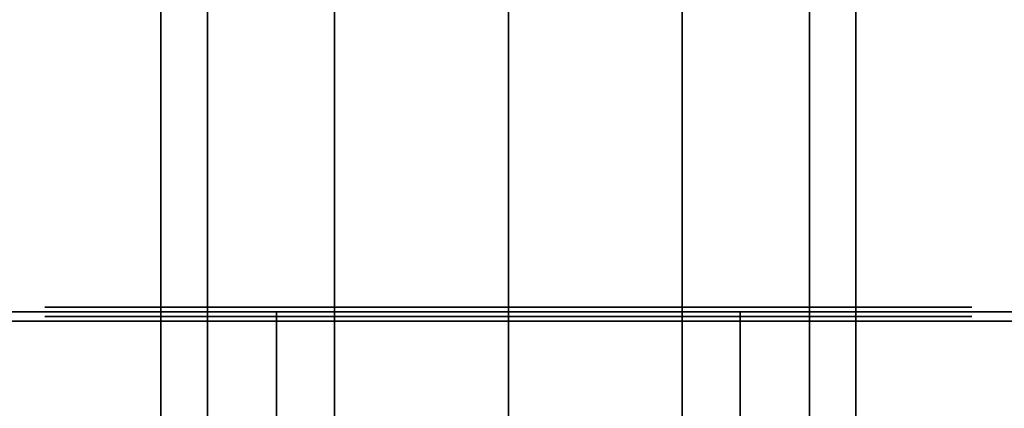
# Model space of a CAD drawing. Extents: x -48 to 48, y -49.6 to 48.
# Tile 319 of 656: x 2.223 to 3.285, y -4.969 to -4.55. Entities that reach past the tile are written whole.
import ezdxf

# ---------------------------------------------------------------- set-up
doc = ezdxf.new("R2010")
doc.units = 0

msp = doc.modelspace()

# ---------------------------------------------------------------- linework, layer by layer
at = {"layer": '13T1 [63]', "color": 0}
for points, invisible_edges in [([(2.42524, -4.428, 84.0625), (2.42524, -5.1795, 84.0625), (2.375, -5.1795, 84.25)], 12), ([(2.42524, -4.428, 84.0625), (2.375, -5.1795, 84.25), (2.375, -4.428, 84.25)], 1), ([(2.375, -4.428, 84.25), (2.375, -5.1795, 84.25), (2.42524, -5.1795, 84.4375)], 12), ([(2.375, -4.428, 84.25), (2.42524, -5.1795, 84.4375), (2.42524, -4.428, 84.4375)], 1), ([(2.42524, -4.428, 81.0625), (2.42524, -5.1795, 81.0625), (2.375, -5.1795, 81.25)], 12), ([(2.42524, -4.428, 81.0625), (2.375, -5.1795, 81.25), (2.375, -4.428, 81.25)], 1), ([(2.375, -4.428, 81.25), (2.375, -5.1795, 81.25), (2.42524, -5.1795, 81.4375)], 12), ([(2.375, -4.428, 81.25), (2.42524, -5.1795, 81.4375), (2.42524, -4.428, 81.4375)], 1), ([(2.42524, -4.428, 75.0625), (2.42524, -5.1795, 75.0625), (2.375, -5.1795, 75.25)], 12), ([(2.42524, -4.428, 75.0625), (2.375, -5.1795, 75.25), (2.375, -4.428, 75.25)], 1), ([(2.375, -4.428, 75.25), (2.375, -5.1795, 75.25), (2.42524, -5.1795, 75.4375)], 12), ([(2.375, -4.428, 75.25), (2.42524, -5.1795, 75.4375), (2.42524, -4.428, 75.4375)], 1), ([(2.42524, -4.428, 66.1035), (2.42524, -5.1895, 66.1035), (2.375, -5.1895, 66.291)], 12), ([(2.42524, -4.428, 66.1035), (2.375, -5.1895, 66.291), (2.375, -4.428, 66.291)], 1), ([(2.375, -4.428, 66.291), (2.375, -5.1895, 66.291), (2.42524, -5.1895, 66.4785)], 12), ([(2.375, -4.428, 66.291), (2.42524, -5.1895, 66.4785), (2.42524, -4.428, 66.4785)], 1), ([(2.42524, -4.428, 63.1035), (2.42524, -5.1895, 63.1035), (2.375, -5.1895, 63.291)], 12), ([(2.42524, -4.428, 63.1035), (2.375, -5.1895, 63.291), (2.375, -4.428, 63.291)], 1), ([(2.375, -4.428, 63.291), (2.375, -5.1895, 63.291), (2.42524, -5.1895, 63.4785)], 12), ([(2.375, -4.428, 63.291), (2.42524, -5.1895, 63.4785), (2.42524, -4.428, 63.4785)], 1), ([(2.5625, -4.428, 83.9252), (2.5625, -5.1795, 83.9252), (2.42524, -5.1795, 84.0625)], 12), ([(2.5625, -4.428, 83.9252), (2.42524, -5.1795, 84.0625), (2.42524, -4.428, 84.0625)], 1), ([(2.42524, -4.428, 84.4375), (2.42524, -5.1795, 84.4375), (2.5625, -5.1795, 84.5748)], 12), ([(2.42524, -4.428, 84.4375), (2.5625, -5.1795, 84.5748), (2.5625, -4.428, 84.5748)], 1), ([(2.5625, -4.428, 80.9252), (2.5625, -5.1795, 80.9252), (2.42524, -5.1795, 81.0625)], 12), ([(2.5625, -4.428, 80.9252), (2.42524, -5.1795, 81.0625), (2.42524, -4.428, 81.0625)], 1), ([(2.42524, -4.428, 81.4375), (2.42524, -5.1795, 81.4375), (2.5625, -5.1795, 81.5748)], 12), ([(2.42524, -4.428, 81.4375), (2.5625, -5.1795, 81.5748), (2.5625, -4.428, 81.5748)], 1), ([(2.5625, -4.428, 74.9252), (2.5625, -5.1795, 74.9252), (2.42524, -5.1795, 75.0625)], 12), ([(2.5625, -4.428, 74.9252), (2.42524, -5.1795, 75.0625), (2.42524, -4.428, 75.0625)], 1), ([(2.42524, -4.428, 75.4375), (2.42524, -5.1795, 75.4375), (2.5625, -5.1795, 75.5748)], 12), ([(2.42524, -4.428, 75.4375), (2.5625, -5.1795, 75.5748), (2.5625, -4.428, 75.5748)], 1), ([(2.42524, -4.428, 66.4785), (2.42524, -5.1895, 66.4785), (2.5625, -5.1895, 66.6158)], 12), ([(2.42524, -4.428, 66.4785), (2.5625, -5.1895, 66.6158), (2.5625, -4.428, 66.6158)], 1), ([(2.5625, -4.428, 65.9662), (2.5625, -5.1895, 65.9662), (2.42524, -5.1895, 66.1035)], 12), ([(2.5625, -4.428, 65.9662), (2.42524, -5.1895, 66.1035), (2.42524, -4.428, 66.1035)], 1), ([(2.42524, -4.428, 63.4785), (2.42524, -5.1895, 63.4785), (2.5625, -5.1895, 63.6158)], 12), ([(2.42524, -4.428, 63.4785), (2.5625, -5.1895, 63.6158), (2.5625, -4.428, 63.6158)], 1), ([(2.5625, -4.428, 62.9662), (2.5625, -5.1895, 62.9662), (2.42524, -5.1895, 63.1035)], 12), ([(2.5625, -4.428, 62.9662), (2.42524, -5.1895, 63.1035), (2.42524, -4.428, 63.1035)], 1), ([(2.75, -4.428, 83.875), (2.75, -5.1795, 83.875), (2.5625, -5.1795, 83.9252)], 12), ([(2.75, -4.428, 83.875), (2.5625, -5.1795, 83.9252), (2.5625, -4.428, 83.9252)], 1), ([(2.5625, -4.428, 84.5748), (2.5625, -5.1795, 84.5748), (2.75, -5.1795, 84.625)], 12), ([(2.5625, -4.428, 84.5748), (2.75, -5.1795, 84.625), (2.75, -4.428, 84.625)], 1), ([(2.75, -4.428, 80.875), (2.75, -5.1795, 80.875), (2.5625, -5.1795, 80.9252)], 12), ([(2.75, -4.428, 80.875), (2.5625, -5.1795, 80.9252), (2.5625, -4.428, 80.9252)], 1), ([(2.5625, -4.428, 81.5748), (2.5625, -5.1795, 81.5748), (2.75, -5.1795, 81.625)], 12), ([(2.5625, -4.428, 81.5748), (2.75, -5.1795, 81.625), (2.75, -4.428, 81.625)], 1), ([(2.75, -4.428, 74.875), (2.75, -5.1795, 74.875), (2.5625, -5.1795, 74.9252)], 12), ([(2.75, -4.428, 74.875), (2.5625, -5.1795, 74.9252), (2.5625, -4.428, 74.9252)], 1), ([(2.5625, -4.428, 75.5748), (2.5625, -5.1795, 75.5748), (2.75, -5.1795, 75.625)], 12), ([(2.5625, -4.428, 75.5748), (2.75, -5.1795, 75.625), (2.75, -4.428, 75.625)], 1), ([(2.5625, -4.428, 66.6158), (2.5625, -5.1895, 66.6158), (2.75, -5.1895, 66.666)], 12), ([(2.5625, -4.428, 66.6158), (2.75, -5.1895, 66.666), (2.75, -4.428, 66.666)], 1), ([(2.75, -4.428, 65.916), (2.75, -5.1895, 65.916), (2.5625, -5.1895, 65.9662)], 12), ([(2.75, -4.428, 65.916), (2.5625, -5.1895, 65.9662), (2.5625, -4.428, 65.9662)], 1), ([(2.5625, -4.428, 63.6158), (2.5625, -5.1895, 63.6158), (2.75, -5.1895, 63.666)], 12), ([(2.5625, -4.428, 63.6158), (2.75, -5.1895, 63.666), (2.75, -4.428, 63.666)], 1), ([(2.75, -4.428, 62.916), (2.75, -5.1895, 62.916), (2.5625, -5.1895, 62.9662)], 12), ([(2.75, -4.428, 62.916), (2.5625, -5.1895, 62.9662), (2.5625, -4.428, 62.9662)], 1), ([(2.9375, -4.428, 83.9252), (2.9375, -5.1795, 83.9252), (2.75, -5.1795, 83.875)], 12), ([(2.9375, -4.428, 83.9252), (2.75, -5.1795, 83.875), (2.75, -4.428, 83.875)], 1), ([(2.75, -4.428, 84.625), (2.75, -5.1795, 84.625), (2.9375, -5.1795, 84.5748)], 12), ([(2.75, -4.428, 84.625), (2.9375, -5.1795, 84.5748), (2.9375, -4.428, 84.5748)], 1), ([(2.9375, -4.428, 80.9252), (2.9375, -5.1795, 80.9252), (2.75, -5.1795, 80.875)], 12), ([(2.9375, -4.428, 80.9252), (2.75, -5.1795, 80.875), (2.75, -4.428, 80.875)], 1), ([(2.75, -4.428, 81.625), (2.75, -5.1795, 81.625), (2.9375, -5.1795, 81.5748)], 12), ([(2.75, -4.428, 81.625), (2.9375, -5.1795, 81.5748), (2.9375, -4.428, 81.5748)], 1), ([(2.9375, -4.428, 74.9252), (2.9375, -5.1795, 74.9252), (2.75, -5.1795, 74.875)], 12), ([(2.9375, -4.428, 74.9252), (2.75, -5.1795, 74.875), (2.75, -4.428, 74.875)], 1), ([(2.75, -4.428, 75.625), (2.75, -5.1795, 75.625), (2.9375, -5.1795, 75.5748)], 12), ([(2.75, -4.428, 75.625), (2.9375, -5.1795, 75.5748), (2.9375, -4.428, 75.5748)], 1), ([(2.75, -4.428, 66.666), (2.75, -5.1895, 66.666), (2.9375, -5.1895, 66.6158)], 12), ([(2.75, -4.428, 66.666), (2.9375, -5.1895, 66.6158), (2.9375, -4.428, 66.6158)], 1), ([(2.9375, -4.428, 65.9662), (2.9375, -5.1895, 65.9662), (2.75, -5.1895, 65.916)], 12), ([(2.9375, -4.428, 65.9662), (2.75, -5.1895, 65.916), (2.75, -4.428, 65.916)], 1), ([(2.75, -4.428, 63.666), (2.75, -5.1895, 63.666), (2.9375, -5.1895, 63.6158)], 12), ([(2.75, -4.428, 63.666), (2.9375, -5.1895, 63.6158), (2.9375, -4.428, 63.6158)], 1), ([(2.9375, -4.428, 62.9662), (2.9375, -5.1895, 62.9662), (2.75, -5.1895, 62.916)], 12), ([(2.9375, -4.428, 62.9662), (2.75, -5.1895, 62.916), (2.75, -4.428, 62.916)], 1), ([(3.07476, -4.428, 84.0625), (3.07476, -5.1795, 84.0625), (2.9375, -5.1795, 83.9252)], 12), ([(3.07476, -4.428, 84.0625), (2.9375, -5.1795, 83.9252), (2.9375, -4.428, 83.9252)], 1), ([(2.9375, -4.428, 84.5748), (2.9375, -5.1795, 84.5748), (3.07476, -5.1795, 84.4375)], 12), ([(2.9375, -4.428, 84.5748), (3.07476, -5.1795, 84.4375), (3.07476, -4.428, 84.4375)], 1), ([(3.07476, -4.428, 81.0625), (3.07476, -5.1795, 81.0625), (2.9375, -5.1795, 80.9252)], 12), ([(3.07476, -4.428, 81.0625), (2.9375, -5.1795, 80.9252), (2.9375, -4.428, 80.9252)], 1), ([(2.9375, -4.428, 81.5748), (2.9375, -5.1795, 81.5748), (3.07476, -5.1795, 81.4375)], 12), ([(2.9375, -4.428, 81.5748), (3.07476, -5.1795, 81.4375), (3.07476, -4.428, 81.4375)], 1), ([(3.07476, -4.428, 75.0625), (3.07476, -5.1795, 75.0625), (2.9375, -5.1795, 74.9252)], 12), ([(3.07476, -4.428, 75.0625), (2.9375, -5.1795, 74.9252), (2.9375, -4.428, 74.9252)], 1), ([(2.9375, -4.428, 75.5748), (2.9375, -5.1795, 75.5748), (3.07476, -5.1795, 75.4375)], 12), ([(2.9375, -4.428, 75.5748), (3.07476, -5.1795, 75.4375), (3.07476, -4.428, 75.4375)], 1), ([(2.9375, -4.428, 66.6158), (2.9375, -5.1895, 66.6158), (3.07476, -5.1895, 66.4785)], 12), ([(2.9375, -4.428, 66.6158), (3.07476, -5.1895, 66.4785), (3.07476, -4.428, 66.4785)], 1), ([(3.07476, -4.428, 66.1035), (3.07476, -5.1895, 66.1035), (2.9375, -5.1895, 65.9662)], 12), ([(3.07476, -4.428, 66.1035), (2.9375, -5.1895, 65.9662), (2.9375, -4.428, 65.9662)], 1), ([(2.9375, -4.428, 63.6158), (2.9375, -5.1895, 63.6158), (3.07476, -5.1895, 63.4785)], 12), ([(2.9375, -4.428, 63.6158), (3.07476, -5.1895, 63.4785), (3.07476, -4.428, 63.4785)], 1), ([(3.07476, -4.428, 63.1035), (3.07476, -5.1895, 63.1035), (2.9375, -5.1895, 62.9662)], 12), ([(3.07476, -4.428, 63.1035), (2.9375, -5.1895, 62.9662), (2.9375, -4.428, 62.9662)], 1), ([(3.07476, -4.428, 84.4375), (3.07476, -5.1795, 84.4375), (3.125, -5.1795, 84.25)], 12), ([(3.07476, -4.428, 84.4375), (3.125, -5.1795, 84.25), (3.125, -4.428, 84.25)], 1), ([(3.125, -4.428, 84.25), (3.125, -5.1795, 84.25), (3.07476, -5.1795, 84.0625)], 12), ([(3.125, -4.428, 84.25), (3.07476, -5.1795, 84.0625), (3.07476, -4.428, 84.0625)], 1), ([(3.07476, -4.428, 81.4375), (3.07476, -5.1795, 81.4375), (3.125, -5.1795, 81.25)], 12), ([(3.07476, -4.428, 81.4375), (3.125, -5.1795, 81.25), (3.125, -4.428, 81.25)], 1), ([(3.125, -4.428, 81.25), (3.125, -5.1795, 81.25), (3.07476, -5.1795, 81.0625)], 12), ([(3.125, -4.428, 81.25), (3.07476, -5.1795, 81.0625), (3.07476, -4.428, 81.0625)], 1), ([(3.07476, -4.428, 75.4375), (3.07476, -5.1795, 75.4375), (3.125, -5.1795, 75.25)], 12), ([(3.07476, -4.428, 75.4375), (3.125, -5.1795, 75.25), (3.125, -4.428, 75.25)], 1), ([(3.125, -4.428, 75.25), (3.125, -5.1795, 75.25), (3.07476, -5.1795, 75.0625)], 12), ([(3.125, -4.428, 75.25), (3.07476, -5.1795, 75.0625), (3.07476, -4.428, 75.0625)], 1), ([(3.07476, -4.428, 66.4785), (3.07476, -5.1895, 66.4785), (3.125, -5.1895, 66.291)], 12), ([(3.07476, -4.428, 66.4785), (3.125, -5.1895, 66.291), (3.125, -4.428, 66.291)], 1), ([(3.125, -4.428, 66.291), (3.125, -5.1895, 66.291), (3.07476, -5.1895, 66.1035)], 12), ([(3.125, -4.428, 66.291), (3.07476, -5.1895, 66.1035), (3.07476, -4.428, 66.1035)], 1), ([(3.07476, -4.428, 63.4785), (3.07476, -5.1895, 63.4785), (3.125, -5.1895, 63.291)], 12), ([(3.07476, -4.428, 63.4785), (3.125, -5.1895, 63.291), (3.125, -4.428, 63.291)], 1), ([(3.125, -4.428, 63.291), (3.125, -5.1895, 63.291), (3.07476, -5.1895, 63.1035)], 12), ([(3.125, -4.428, 63.291), (3.07476, -5.1895, 63.1035), (3.07476, -4.428, 63.1035)], 1)]:
    msp.add_3dface(points, dxfattribs=dict(at, invisible_edges=invisible_edges))
at = {"layer": '13T1 [63]', "color": 1}
for points, invisible_edges in [([(4.1225, -4.865, 74), (0.81, -5.1775, 74), (0.1225, -4.865, 74)], 3), ([(0.1225, -4.865, 85.5), (0.81, -5.1775, 85.5), (4.1225, -5.1775, 85.5)], 13), ([(0.1225, -4.865, 85.5), (4.1225, -5.1775, 85.5), (4.1225, -4.865, 85.5)], 1), ([(4.1225, -4.865, 85.5), (4.1225, -4.865, 74), (0.1225, -4.865, 74)], 12), ([(4.1225, -4.865, 85.5), (0.1225, -4.865, 74), (0.1225, -4.865, 85.5)], 1), ([(4.1225, -4.865, 74), (4.1225, -5.1775, 74), (0.81, -5.1775, 74)], 12), ([(0.125, -4.875, 67.541), (0.9375, -5.1875, 67.541), (4.125, -5.1875, 67.541)], 13), ([(0.125, -4.875, 67.541), (4.125, -5.1875, 67.541), (4.125, -4.875, 67.541)], 1), ([(4.125, -4.875, 62.041), (0.9375, -5.1875, 62.041), (0.125, -4.875, 62.041)], 3), ([(0.125, -4.875, 62.041), (0.125, -4.875, 67.541), (4.125, -4.875, 67.541)], 12), ([(0.125, -4.875, 62.041), (4.125, -4.875, 67.541), (4.125, -4.875, 62.041)], 1), ([(4.125, -4.875, 62.041), (4.125, -5.1875, 62.041), (0.9375, -5.1875, 62.041)], 12)]:
    msp.add_3dface(points, dxfattribs=dict(at, invisible_edges=invisible_edges))
at = {"layer": '13T1 [63]', "color": 6}
for points, invisible_edges in [([(2.65625, -4.86, 83.8437), (2.28092, -4.86, 84.0945), (2.25, -4.86, 84.25)], 13), ([(2.65625, -4.86, 83.8437), (2.25, -4.86, 84.25), (2.28092, -4.86, 84.4055)], 13), ([(2.65625, -4.86, 80.8437), (2.28092, -4.86, 81.0945), (2.25, -4.86, 81.25)], 13), ([(2.65625, -4.86, 80.8437), (2.25, -4.86, 81.25), (2.28092, -4.86, 81.4055)], 13), ([(2.65625, -4.86, 74.8438), (2.28092, -4.86, 75.0945), (2.25, -4.86, 75.25)], 13), ([(2.65625, -4.86, 74.8438), (2.25, -4.86, 75.25), (2.28092, -4.86, 75.4055)], 13), ([(2.65625, -4.86, 83.8437), (2.36899, -4.86, 83.9627), (2.28092, -4.86, 84.0945)], 13), ([(2.65625, -4.86, 83.8437), (2.28092, -4.86, 84.4055), (2.36899, -4.86, 84.5373)], 13), ([(2.65625, -4.86, 80.8437), (2.36899, -4.86, 80.9627), (2.28092, -4.86, 81.0945)], 13), ([(2.65625, -4.86, 80.8437), (2.28092, -4.86, 81.4055), (2.36899, -4.86, 81.5373)], 13), ([(2.65625, -4.86, 74.8438), (2.36899, -4.86, 74.9627), (2.28092, -4.86, 75.0945)], 13), ([(2.65625, -4.86, 74.8438), (2.28092, -4.86, 75.4055), (2.36899, -4.86, 75.5373)], 13), ([(2.65625, -4.86, 83.8437), (2.50078, -4.86, 83.8747), (2.36899, -4.86, 83.9627)], 12), ([(2.65625, -4.86, 83.8437), (2.36899, -4.86, 84.5373), (2.50078, -4.86, 84.6253)], 13), ([(2.65625, -4.86, 80.8437), (2.50078, -4.86, 80.8747), (2.36899, -4.86, 80.9627)], 12), ([(2.65625, -4.86, 80.8437), (2.36899, -4.86, 81.5373), (2.50078, -4.86, 81.6253)], 13), ([(2.65625, -4.86, 74.8438), (2.50078, -4.86, 74.8747), (2.36899, -4.86, 74.9627)], 12), ([(2.65625, -4.86, 74.8438), (2.36899, -4.86, 75.5373), (2.50078, -4.86, 75.6253)], 13), ([(2.65625, -4.86, 83.8437), (2.50078, -4.86, 84.6253), (2.65625, -4.86, 84.6562)], 13), ([(2.65625, -4.86, 80.8437), (2.50078, -4.86, 81.6253), (2.65625, -4.86, 81.6562)], 13), ([(2.65625, -4.86, 74.8438), (2.50078, -4.86, 75.6253), (2.65625, -4.86, 75.6562)], 13), ([(2.65625, -4.86, 83.8437), (2.65625, -4.86, 84.6562), (2.84375, -4.86, 84.6562)], 13), ([(2.65625, -4.86, 83.8437), (2.84375, -4.86, 84.6562), (2.99922, -4.86, 84.6253)], 13), ([(2.65625, -4.86, 83.8437), (2.99922, -4.86, 84.6253), (3.13101, -4.86, 84.5373)], 13), ([(2.65625, -4.86, 83.8437), (3.13101, -4.86, 84.5373), (3.21908, -4.86, 84.4055)], 13), ([(2.65625, -4.86, 83.8437), (3.21908, -4.86, 84.4055), (3.25, -4.86, 84.25)], 13), ([(2.65625, -4.86, 83.8437), (3.25, -4.86, 84.25), (3.21908, -4.86, 84.0945)], 13), ([(2.65625, -4.86, 83.8437), (3.21908, -4.86, 84.0945), (3.13101, -4.86, 83.9627)], 13), ([(2.65625, -4.86, 83.8437), (3.13101, -4.86, 83.9627), (2.99922, -4.86, 83.8747)], 13), ([(2.65625, -4.86, 83.8437), (2.99922, -4.86, 83.8747), (2.84375, -4.86, 83.8437)], 1), ([(2.65625, -4.86, 80.8437), (2.65625, -4.86, 81.6562), (2.84375, -4.86, 81.6562)], 13), ([(2.65625, -4.86, 80.8437), (2.84375, -4.86, 81.6562), (2.99922, -4.86, 81.6253)], 13), ([(2.65625, -4.86, 80.8437), (2.99922, -4.86, 81.6253), (3.13101, -4.86, 81.5373)], 13), ([(2.65625, -4.86, 80.8437), (3.13101, -4.86, 81.5373), (3.21908, -4.86, 81.4055)], 13), ([(2.65625, -4.86, 80.8437), (3.21908, -4.86, 81.4055), (3.25, -4.86, 81.25)], 13), ([(2.65625, -4.86, 80.8437), (3.25, -4.86, 81.25), (3.21908, -4.86, 81.0945)], 13), ([(2.65625, -4.86, 80.8437), (3.21908, -4.86, 81.0945), (3.13101, -4.86, 80.9627)], 13), ([(2.65625, -4.86, 80.8437), (3.13101, -4.86, 80.9627), (2.99922, -4.86, 80.8747)], 13), ([(2.65625, -4.86, 80.8437), (2.99922, -4.86, 80.8747), (2.84375, -4.86, 80.8437)], 1), ([(2.65625, -4.86, 74.8438), (2.65625, -4.86, 75.6562), (2.84375, -4.86, 75.6562)], 13), ([(2.65625, -4.86, 74.8438), (2.84375, -4.86, 75.6562), (2.99922, -4.86, 75.6253)], 13), ([(2.65625, -4.86, 74.8438), (2.99922, -4.86, 75.6253), (3.13101, -4.86, 75.5373)], 13), ([(2.65625, -4.86, 74.8438), (3.13101, -4.86, 75.5373), (3.21908, -4.86, 75.4055)], 13), ([(2.65625, -4.86, 74.8438), (3.21908, -4.86, 75.4055), (3.25, -4.86, 75.25)], 13), ([(2.65625, -4.86, 74.8438), (3.25, -4.86, 75.25), (3.21908, -4.86, 75.0945)], 13), ([(2.65625, -4.86, 74.8438), (3.21908, -4.86, 75.0945), (3.13101, -4.86, 74.9627)], 13), ([(2.65625, -4.86, 74.8438), (3.13101, -4.86, 74.9627), (2.99922, -4.86, 74.8747)], 13), ([(2.65625, -4.86, 74.8438), (2.99922, -4.86, 74.8747), (2.84375, -4.86, 74.8438)], 1), ([(2.84375, -4.87, 66.6972), (2.28092, -4.87, 66.1355), (2.25, -4.87, 66.291)], 13), ([(2.84375, -4.87, 66.6972), (2.25, -4.87, 66.291), (2.28092, -4.87, 66.4465)], 13), ([(2.84375, -4.87, 63.6972), (2.28092, -4.87, 63.1355), (2.25, -4.87, 63.291)], 13), ([(2.84375, -4.87, 63.6972), (2.25, -4.87, 63.291), (2.28092, -4.87, 63.4465)], 13), ([(2.84375, -4.87, 66.6972), (2.36899, -4.87, 66.0037), (2.28092, -4.87, 66.1355)], 13), ([(2.84375, -4.87, 66.6972), (2.28092, -4.87, 66.4465), (2.36899, -4.87, 66.5783)], 13), ([(2.84375, -4.87, 63.6972), (2.36899, -4.87, 63.0037), (2.28092, -4.87, 63.1355)], 13), ([(2.84375, -4.87, 63.6972), (2.28092, -4.87, 63.4465), (2.36899, -4.87, 63.5783)], 13), ([(2.84375, -4.87, 66.6972), (2.50078, -4.87, 65.9157), (2.36899, -4.87, 66.0037)], 13), ([(2.84375, -4.87, 66.6972), (2.36899, -4.87, 66.5783), (2.50078, -4.87, 66.6663)], 13), ([(2.84375, -4.87, 63.6972), (2.50078, -4.87, 62.9157), (2.36899, -4.87, 63.0037)], 13), ([(2.84375, -4.87, 63.6972), (2.36899, -4.87, 63.5783), (2.50078, -4.87, 63.6663)], 13), ([(2.84375, -4.87, 66.6972), (2.65625, -4.87, 65.8847), (2.50078, -4.87, 65.9157)], 13), ([(2.84375, -4.87, 66.6972), (2.50078, -4.87, 66.6663), (2.65625, -4.87, 66.6972)], 1), ([(2.84375, -4.87, 63.6972), (2.65625, -4.87, 62.8847), (2.50078, -4.87, 62.9157)], 13), ([(2.84375, -4.87, 63.6972), (2.50078, -4.87, 63.6663), (2.65625, -4.87, 63.6972)], 1), ([(2.84375, -4.87, 66.6972), (2.84375, -4.87, 65.8847), (2.65625, -4.87, 65.8847)], 13), ([(2.84375, -4.87, 63.6972), (2.84375, -4.87, 62.8847), (2.65625, -4.87, 62.8847)], 13), ([(2.84375, -4.87, 66.6972), (2.99922, -4.87, 66.6663), (3.13101, -4.87, 66.5783)], 12), ([(2.84375, -4.87, 66.6972), (3.13101, -4.87, 66.5783), (3.21908, -4.87, 66.4465)], 13), ([(2.84375, -4.87, 66.6972), (3.21908, -4.87, 66.4465), (3.25, -4.87, 66.291)], 13), ([(2.84375, -4.87, 66.6972), (3.25, -4.87, 66.291), (3.21908, -4.87, 66.1355)], 13), ([(2.84375, -4.87, 66.6972), (3.21908, -4.87, 66.1355), (3.13101, -4.87, 66.0037)], 13), ([(2.84375, -4.87, 66.6972), (3.13101, -4.87, 66.0037), (2.99922, -4.87, 65.9157)], 13), ([(2.84375, -4.87, 66.6972), (2.99922, -4.87, 65.9157), (2.84375, -4.87, 65.8847)], 13), ([(2.84375, -4.87, 63.6972), (2.99922, -4.87, 63.6663), (3.13101, -4.87, 63.5783)], 12), ([(2.84375, -4.87, 63.6972), (3.13101, -4.87, 63.5783), (3.21908, -4.87, 63.4465)], 13), ([(2.84375, -4.87, 63.6972), (3.21908, -4.87, 63.4465), (3.25, -4.87, 63.291)], 13), ([(2.84375, -4.87, 63.6972), (3.25, -4.87, 63.291), (3.21908, -4.87, 63.1355)], 13), ([(2.84375, -4.87, 63.6972), (3.21908, -4.87, 63.1355), (3.13101, -4.87, 63.0037)], 13), ([(2.84375, -4.87, 63.6972), (3.13101, -4.87, 63.0037), (2.99922, -4.87, 62.9157)], 13), ([(2.84375, -4.87, 63.6972), (2.99922, -4.87, 62.9157), (2.84375, -4.87, 62.8847)], 13)]:
    msp.add_3dface(points, dxfattribs=dict(at, invisible_edges=invisible_edges))
at = {"layer": '1C1 [1]', "color": 1}
for points, invisible_edges in [([(-6.5, -11), (6.5, -11), (6.5, 11)], 12), ([(-6.5, -11), (6.5, 11), (-6.5, 11)], 1), ([(-6.5, 11, -1.5), (6.5, 11, -1.5), (6.5, -11, -1.5)], 12), ([(-6.5, 11, -1.5), (6.5, -11, -1.5), (-6.5, -11, -1.5)], 1)]:
    msp.add_3dface(points, dxfattribs=dict(at, invisible_edges=invisible_edges))
at = {"layer": '2C1 [2]', "color": 1}
for points, invisible_edges in [([(-5, 6, 53.5), (5, 6, 53.5), (5, -6, 53.5)], 12), ([(-5, 6, 53.5), (5, -6, 53.5), (-5, -6, 53.5)], 1), ([(-5, -6, 54.5), (5, -6, 54.5), (5, 6, 54.5)], 12), ([(-5, -6, 54.5), (5, 6, 54.5), (-5, 6, 54.5)], 1), ([(0.1725, 4.5375, 46.125), (5.0475, -3.725, 46.125), (5.0475, -5.4125, 46.125)], 13), ([(0.1725, 4.5375, 46.125), (5.0475, -5.4125, 46.125), (1.0475, -5.4125, 46.125)], 13), ([(0.1725, 4.5375, 29.5375), (5.0475, -3.725, 29.5375), (5.0475, -5.4125, 29.5375)], 13), ([(0.1725, 4.5375, 29.5375), (5.0475, -5.4125, 29.5375), (1.0475, -5.4125, 29.5375)], 13), ([(0.1725, -4.5375, 46.625), (5.0475, -5.4125, 46.625), (5.0475, -3.725, 46.625)], 13), ([(0.1725, -4.5375, 30.0375), (5.0475, -5.4125, 30.0375), (5.0475, -3.725, 30.0375)], 13), ([(0.1725, -4.5375, 46.625), (1.0475, -5.4125, 46.625), (5.0475, -5.4125, 46.625)], 12), ([(0.1725, -4.5375, 30.0375), (1.0475, -5.4125, 30.0375), (5.0475, -5.4125, 30.0375)], 12)]:
    msp.add_3dface(points, dxfattribs=dict(at, invisible_edges=invisible_edges))
at = {"layer": '3C1 [3]', "color": 1}
for points, invisible_edges in [([(4, -4.875, 93.75), (-4, -4.875, 93.75), (-4, 4.875, 93.75)], 12), ([(4, -4.875, 93.75), (-4, 4.875, 93.75), (4, 4.875, 93.75)], 1), ([(4, 4.875, 94.5), (-4, 4.875, 94.5), (-4, -4.875, 94.5)], 12), ([(4, 4.875, 94.5), (-4, -4.875, 94.5), (4, -4.875, 94.5)], 1), ([(-0.570948, -4.37748, 93.75), (-0.835, -4.43, 93.75), (3.98, -4.865, 93.75)], 14), ([(-0.570948, -4.37748, 93.75), (3.98, -4.865, 93.75), (0.835, -4.43, 93.75)], 15), ([(0.835, -4.43, 54.5), (3.98, -4.865, 54.5), (-3.98, -4.865, 54.5)], 13), ([(-0.835, -4.43, 93.75), (-3.98, -4.865, 93.75), (3.98, -4.865, 93.75)], 13), ([(0.835, -4.43, 54.5), (3.98, -4.43, 54.5), (3.98, -4.865, 54.5)], 12), ([(3.98, -4.865, 93.75), (3.98, -4.43, 93.75), (0.835, -4.43, 93.75)], 12), ([(-3.98, -4.865, 93.75), (-3.98, -4.865, 54.5), (3.98, -4.865, 54.5)], 12), ([(-3.98, -4.865, 93.75), (3.98, -4.865, 54.5), (3.98, -4.865, 93.75)], 1), ([(2.5, -4.865, 54.75), (2.5, -9.49, 54.75), (2.5, -9.49, 60.25)], 12), ([(2.5, -4.865, 54.75), (2.5, -9.49, 60.25), (2.5, -4.865, 60.25)], 1), ([(2.5, -4.865, 54.75), (3, -4.865, 54.75), (3, -9.49, 54.75)], 12), ([(2.5, -4.865, 54.75), (3, -9.49, 54.75), (2.5, -9.49, 54.75)], 1), ([(2.5, -9.49, 60.25), (3, -9.49, 60.25), (3, -4.865, 60.25)], 12), ([(2.5, -9.49, 60.25), (3, -4.865, 60.25), (2.5, -4.865, 60.25)], 1), ([(2.5, -4.865, 60.25), (3, -4.865, 60.25), (3, -4.865, 54.75)], 12), ([(2.5, -4.865, 60.25), (3, -4.865, 54.75), (2.5, -4.865, 54.75)], 1), ([(3, -4.865, 60.25), (3, -9.49, 60.25), (3, -9.49, 54.75)], 12), ([(3, -4.865, 60.25), (3, -9.49, 54.75), (3, -4.865, 54.75)], 1), ([(4, -4.875, 93.75), (4, -4.875, 94.5), (-4, -4.875, 94.5)], 12), ([(4, -4.875, 93.75), (-4, -4.875, 94.5), (-4, -4.875, 93.75)], 1)]:
    msp.add_3dface(points, dxfattribs=dict(at, invisible_edges=invisible_edges))
at = {"layer": '3C1 [3]', "color": 6}
for points, invisible_edges in [([(2.75, -4.87, 83.8438), (2.37467, -4.87, 84.4055), (2.34375, -4.87, 84.25)], 13), ([(2.75, -4.87, 83.8438), (2.34375, -4.87, 84.25), (2.37467, -4.87, 84.0945)], 13), ([(2.75, -4.87, 80.8438), (2.37467, -4.87, 81.4055), (2.34375, -4.87, 81.25)], 13), ([(2.75, -4.87, 80.8438), (2.34375, -4.87, 81.25), (2.37467, -4.87, 81.0945)], 13), ([(2.75, -4.87, 74.8438), (2.37467, -4.87, 75.4055), (2.34375, -4.87, 75.25)], 13), ([(2.75, -4.87, 74.8438), (2.34375, -4.87, 75.25), (2.37467, -4.87, 75.0945)], 13), ([(2.75, -4.87, 65.8847), (2.37467, -4.87, 66.4465), (2.34375, -4.87, 66.291)], 13), ([(2.75, -4.87, 65.8847), (2.34375, -4.87, 66.291), (2.37467, -4.87, 66.1355)], 13), ([(2.75, -4.87, 62.8847), (2.37467, -4.87, 63.4465), (2.34375, -4.87, 63.291)], 13), ([(2.75, -4.87, 62.8847), (2.34375, -4.87, 63.291), (2.37467, -4.87, 63.1355)], 13), ([(2.75, -4.87, 83.8438), (2.46274, -4.87, 84.5373), (2.37467, -4.87, 84.4055)], 13), ([(2.75, -4.87, 83.8438), (2.37467, -4.87, 84.0945), (2.46274, -4.87, 83.9627)], 13), ([(2.75, -4.87, 80.8438), (2.46274, -4.87, 81.5373), (2.37467, -4.87, 81.4055)], 13), ([(2.75, -4.87, 80.8438), (2.37467, -4.87, 81.0945), (2.46274, -4.87, 80.9627)], 13), ([(2.75, -4.87, 74.8438), (2.46274, -4.87, 75.5373), (2.37467, -4.87, 75.4055)], 13), ([(2.75, -4.87, 74.8438), (2.37467, -4.87, 75.0945), (2.46274, -4.87, 74.9627)], 13), ([(2.75, -4.87, 65.8847), (2.46274, -4.87, 66.5783), (2.37467, -4.87, 66.4465)], 13), ([(2.75, -4.87, 65.8847), (2.37467, -4.87, 66.1355), (2.46274, -4.87, 66.0037)], 13), ([(2.75, -4.87, 62.8847), (2.46274, -4.87, 63.5783), (2.37467, -4.87, 63.4465)], 13), ([(2.75, -4.87, 62.8847), (2.37467, -4.87, 63.1355), (2.46274, -4.87, 63.0037)], 13), ([(2.75, -4.87, 83.8438), (2.59453, -4.87, 84.6253), (2.46274, -4.87, 84.5373)], 13), ([(2.75, -4.87, 83.8438), (2.46274, -4.87, 83.9627), (2.59453, -4.87, 83.8747)], 1), ([(2.75, -4.87, 80.8438), (2.59453, -4.87, 81.6253), (2.46274, -4.87, 81.5373)], 13), ([(2.75, -4.87, 80.8438), (2.46274, -4.87, 80.9627), (2.59453, -4.87, 80.8747)], 1), ([(2.75, -4.87, 74.8438), (2.59453, -4.87, 75.6253), (2.46274, -4.87, 75.5373)], 13), ([(2.75, -4.87, 74.8438), (2.46274, -4.87, 74.9627), (2.59453, -4.87, 74.8747)], 1), ([(2.75, -4.87, 65.8847), (2.59453, -4.87, 66.6663), (2.46274, -4.87, 66.5783)], 13), ([(2.75, -4.87, 65.8847), (2.46274, -4.87, 66.0037), (2.59453, -4.87, 65.9157)], 1), ([(2.75, -4.87, 62.8847), (2.59453, -4.87, 63.6663), (2.46274, -4.87, 63.5783)], 13), ([(2.75, -4.87, 62.8847), (2.46274, -4.87, 63.0037), (2.59453, -4.87, 62.9157)], 1), ([(2.75, -4.87, 83.8438), (2.75, -4.87, 84.6562), (2.59453, -4.87, 84.6253)], 13), ([(2.75, -4.87, 80.8438), (2.75, -4.87, 81.6562), (2.59453, -4.87, 81.6253)], 13), ([(2.75, -4.87, 74.8438), (2.75, -4.87, 75.6562), (2.59453, -4.87, 75.6253)], 13), ([(2.75, -4.87, 65.8847), (2.75, -4.87, 66.6972), (2.59453, -4.87, 66.6663)], 13), ([(2.75, -4.87, 62.8847), (2.75, -4.87, 63.6972), (2.59453, -4.87, 63.6663)], 13), ([(2.75, -4.87, 83.8438), (2.90547, -4.87, 83.8747), (3.03726, -4.87, 83.9627)], 12), ([(2.75, -4.87, 83.8438), (3.03726, -4.87, 83.9627), (3.12533, -4.87, 84.0945)], 13), ([(2.75, -4.87, 83.8438), (3.12533, -4.87, 84.0945), (3.15625, -4.87, 84.25)], 13), ([(2.75, -4.87, 83.8438), (3.15625, -4.87, 84.25), (3.12533, -4.87, 84.4055)], 13), ([(2.75, -4.87, 83.8438), (3.12533, -4.87, 84.4055), (3.03726, -4.87, 84.5373)], 13), ([(2.75, -4.87, 83.8438), (3.03726, -4.87, 84.5373), (2.90547, -4.87, 84.6253)], 13), ([(2.75, -4.87, 83.8438), (2.90547, -4.87, 84.6253), (2.75, -4.87, 84.6562)], 13), ([(2.75, -4.87, 80.8438), (2.90547, -4.87, 80.8747), (3.03726, -4.87, 80.9627)], 12), ([(2.75, -4.87, 80.8438), (3.03726, -4.87, 80.9627), (3.12533, -4.87, 81.0945)], 13), ([(2.75, -4.87, 80.8438), (3.12533, -4.87, 81.0945), (3.15625, -4.87, 81.25)], 13), ([(2.75, -4.87, 80.8438), (3.15625, -4.87, 81.25), (3.12533, -4.87, 81.4055)], 13), ([(2.75, -4.87, 80.8438), (3.12533, -4.87, 81.4055), (3.03726, -4.87, 81.5373)], 13), ([(2.75, -4.87, 80.8438), (3.03726, -4.87, 81.5373), (2.90547, -4.87, 81.6253)], 13), ([(2.75, -4.87, 80.8438), (2.90547, -4.87, 81.6253), (2.75, -4.87, 81.6562)], 13), ([(2.75, -4.87, 74.8438), (2.90547, -4.87, 74.8747), (3.03726, -4.87, 74.9627)], 12), ([(2.75, -4.87, 74.8438), (3.03726, -4.87, 74.9627), (3.12533, -4.87, 75.0945)], 13), ([(2.75, -4.87, 74.8438), (3.12533, -4.87, 75.0945), (3.15625, -4.87, 75.25)], 13), ([(2.75, -4.87, 74.8438), (3.15625, -4.87, 75.25), (3.12533, -4.87, 75.4055)], 13), ([(2.75, -4.87, 74.8438), (3.12533, -4.87, 75.4055), (3.03726, -4.87, 75.5373)], 13), ([(2.75, -4.87, 74.8438), (3.03726, -4.87, 75.5373), (2.90547, -4.87, 75.6253)], 13), ([(2.75, -4.87, 74.8438), (2.90547, -4.87, 75.6253), (2.75, -4.87, 75.6562)], 13), ([(2.75, -4.87, 65.8847), (2.90547, -4.87, 65.9157), (3.03726, -4.87, 66.0037)], 12), ([(2.75, -4.87, 65.8847), (3.03726, -4.87, 66.0037), (3.12533, -4.87, 66.1355)], 13), ([(2.75, -4.87, 65.8847), (3.12533, -4.87, 66.1355), (3.15625, -4.87, 66.291)], 13), ([(2.75, -4.87, 65.8847), (3.15625, -4.87, 66.291), (3.12533, -4.87, 66.4465)], 13), ([(2.75, -4.87, 65.8847), (3.12533, -4.87, 66.4465), (3.03726, -4.87, 66.5783)], 13), ([(2.75, -4.87, 65.8847), (3.03726, -4.87, 66.5783), (2.90547, -4.87, 66.6663)], 13), ([(2.75, -4.87, 65.8847), (2.90547, -4.87, 66.6663), (2.75, -4.87, 66.6972)], 13), ([(2.75, -4.87, 62.8847), (2.90547, -4.87, 62.9157), (3.03726, -4.87, 63.0037)], 12), ([(2.75, -4.87, 62.8847), (3.03726, -4.87, 63.0037), (3.12533, -4.87, 63.1355)], 13), ([(2.75, -4.87, 62.8847), (3.12533, -4.87, 63.1355), (3.15625, -4.87, 63.291)], 13), ([(2.75, -4.87, 62.8847), (3.15625, -4.87, 63.291), (3.12533, -4.87, 63.4465)], 13), ([(2.75, -4.87, 62.8847), (3.12533, -4.87, 63.4465), (3.03726, -4.87, 63.5783)], 13), ([(2.75, -4.87, 62.8847), (3.03726, -4.87, 63.5783), (2.90547, -4.87, 63.6663)], 13), ([(2.75, -4.87, 62.8847), (2.90547, -4.87, 63.6663), (2.75, -4.87, 63.6972)], 13)]:
    msp.add_3dface(points, dxfattribs=dict(at, invisible_edges=invisible_edges))

doc.saveas('drawing.dxf')
